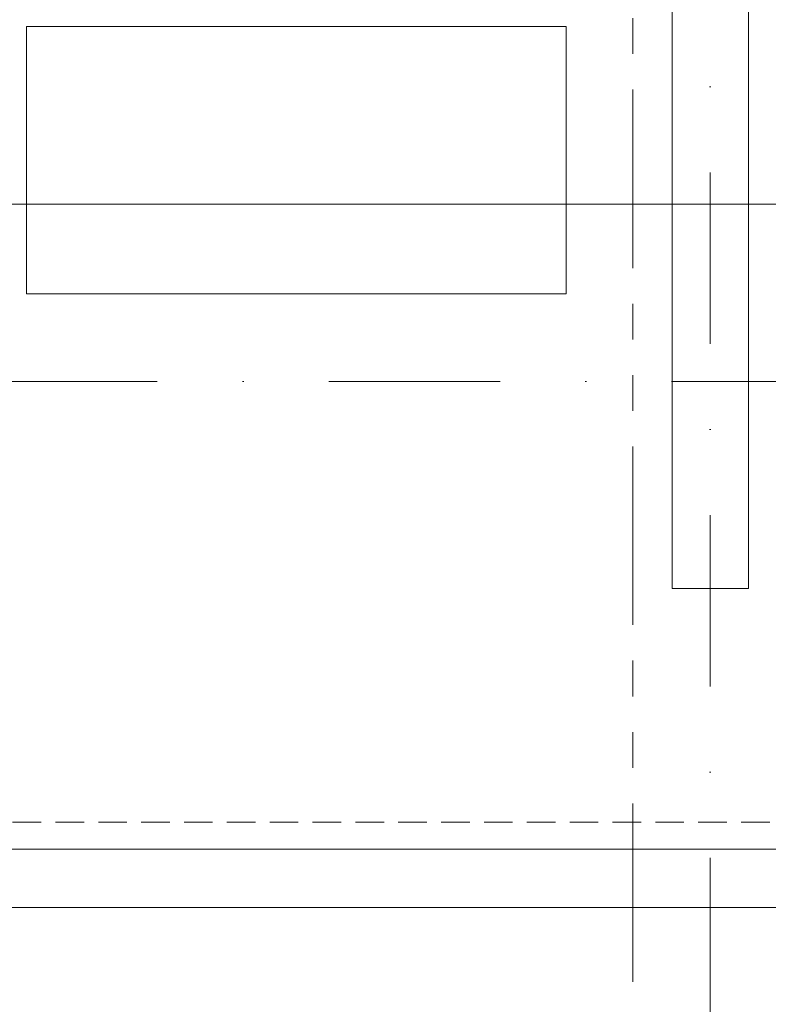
# Model space of a CAD drawing. Header units: millimetres. Extents: x -15830 to 4680139, y -28864 to 2281735.
# Tile 459 of 577: x 326944 to 328608, y 242898 to 245088. Entities that reach past the tile are written whole.
import ezdxf

# ---------------------------------------------------------------- set-up
doc = ezdxf.new("R2010")
doc.units = ezdxf.units.MM
for name, pattern in [('CENTERX2', [101.6, 63.5, -12.7, 12.7, -12.7]), ('DASHDOT', [25.4, 12.7, -6.35, 0, -6.35]), ('DASHED', [19.05, 12.7, -6.35]), ('HIDDEN', [9.525, 6.35, -3.175]), ('PHANTOM2', [31.75, 15.875, -3.175, 3.175, -3.175, 3.175, -3.175])]:
    doc.linetypes.add(name, pattern=pattern)
for name, color, linetype, lineweight in [('A99_FVE', 30, 'Continuous', 5), ('A99_N_kce-pod', 7, 'DASHED', 20), ('A99_N_koty-200', 5, 'Continuous', 5), ('A99_N_koty-200 @ 1', 5, 'Continuous', 5), ('A99_N_koty-200 @ 10', 5, 'Continuous', 5), ('A99_N_koty-200 @ 100', 5, 'Continuous', 5), ('A99_N_koty-200 @ 200', 5, 'Continuous', 5), ('A99_N_koty-200 @ 250 (1)', 5, 'Continuous', 5), ('A99_N_koty-200 @ 250 (2)', 5, 'Continuous', 5), ('A99_N_koty-200 @ 400', 5, 'Continuous', 5), ('A99_S_kce-demolice', 30, 'Continuous', 20), ('A99_S_kce-pohl', 7, 'Continuous', 5), ('A99_S_osy', 1, 'CENTERX2', 5)]:
    doc.layers.add(name, color=color, linetype=linetype, lineweight=lineweight)
doc.styles.add('A99_kota', font='isocpeur.ttf', dxfattribs={"height": 2})
doc.dimstyles.new('A99_kota_200 new', dxfattribs={"dimscale": 200, "dimtxt": 2, "dimasz": 1.2, "dimexe": 0.5, "dimexo": 1.5, "dimgap": 0.3, "dimtad": 1, "dimdec": 0, "dimzin": 3, "dimdsep": 46, "dimtxsty": 'A99_kota', "dimblk": 'ARCHTICK', "dimcen": 2.5, "dimazin": 2, "dimtfac": 0.75, "dimtdec": 0, "dimtmove": 2, "dimatfit": 0, "dimfxl": 0, "dimtolj": 1, "dimtzin": 0, "dimlwd": 5, "dimlwe": 5, "dimarcsym": 0})

# ---------------------------------------------------------------- blocks, each defined once
blk = doc.blocks.new('_ArchTick')
at = {"color": 0, "linetype": 'ByBlock', "const_width": 0.15}
blk.add_lwpolyline([(-0.5, -0.5), (0.5, 0.5)], dxfattribs=at)
blk = doc.blocks.new('*D230')
at = {"layer": 'A99_N_koty-200', "color": 0, "linetype": 'Continuous', "lineweight": 5, "ltscale": 10, "transparency": 16777216}
for p, q in [((328479, 241208.3), (328479, 240758.3)), ((334479, 241208.3), (334479, 240758.3)), ((334479, 240808.3), (328479, 240808.3))]:
    blk.add_line(p, q, dxfattribs=at)
at = {"layer": 'Defpoints', "color": 0, "linetype": 'Continuous', "ltscale": 10, "transparency": 16777216}
for p in [(328479, 243683.3), (334479, 243683.3), (328479, 240808.3)]:
    blk.add_point(p, dxfattribs=at)
at = {"layer": 'A99_N_koty-200', "color": 0, "linetype": 'Continuous', "lineweight": 5, "ltscale": 10, "transparency": 16777216, "xscale": 120, "yscale": 120, "zscale": 120, "rotation": 180}
blk.add_blockref('_ArchTick', (328479, 240808.3), dxfattribs=at)
at = {"layer": 'A99_N_koty-200', "color": 0, "linetype": 'Continuous', "lineweight": 5, "ltscale": 10, "transparency": 16777216, "xscale": 120, "yscale": 120, "zscale": 120}
blk.add_blockref('_ArchTick', (334479, 240808.3), dxfattribs=at)
at = {"layer": 'A99_N_koty-200', "color": 0, "linetype": 'Continuous', "ltscale": 10, "transparency": 16777216, "insert": (331479, 240938.3), "char_height": 200, "attachment_point": 5, "style": 'A99_kota'}
blk.add_mtext('\\A1;6000', dxfattribs=at)
blk = doc.blocks.new('*D231')
at = {"layer": 'A99_N_koty-200', "color": 0, "linetype": 'Continuous', "lineweight": 5, "ltscale": 10, "transparency": 16777216}
for p, q in [((328479, 241608.3), (328479, 240708.3)), ((334479, 241608.3), (334479, 240708.3)), ((334479, 240808.3), (328479, 240808.3))]:
    blk.add_line(p, q, dxfattribs=at)
at = {"layer": 'Defpoints', "color": 0, "linetype": 'Continuous', "ltscale": 10, "transparency": 16777216}
for p in [(328479, 243683.3), (334479, 243683.3), (328479, 240808.3)]:
    blk.add_point(p, dxfattribs=at)
at = {"layer": 'A99_N_koty-200', "color": 0, "linetype": 'Continuous', "lineweight": 5, "ltscale": 10, "transparency": 16777216, "xscale": 240, "yscale": 240, "zscale": 240, "rotation": 180}
blk.add_blockref('_ArchTick', (328479, 240808.3), dxfattribs=at)
at = {"layer": 'A99_N_koty-200', "color": 0, "linetype": 'Continuous', "lineweight": 5, "ltscale": 10, "transparency": 16777216, "xscale": 240, "yscale": 240, "zscale": 240}
blk.add_blockref('_ArchTick', (334479, 240808.3), dxfattribs=at)
at = {"layer": 'A99_N_koty-200', "color": 0, "linetype": 'Continuous', "ltscale": 10, "transparency": 16777216, "insert": (331479, 241068.3), "char_height": 400, "attachment_point": 5, "style": 'A99_kota'}
blk.add_mtext('\\A1;6000', dxfattribs=at)
blk = doc.blocks.new('*D232')
at = {"layer": 'A99_N_koty-200', "color": 0, "linetype": 'Continuous', "lineweight": 5, "ltscale": 10, "transparency": 16777216}
for p, q in [((328479, 240812.3), (328479, 240807.8)), ((334479, 240812.3), (334479, 240807.8)), ((334479, 240808.3), (328479, 240808.3))]:
    blk.add_line(p, q, dxfattribs=at)
at = {"layer": 'Defpoints', "color": 0, "linetype": 'Continuous', "ltscale": 10, "transparency": 16777216}
for p in [(328479, 243683.3), (334479, 243683.3), (328479, 240808.3)]:
    blk.add_point(p, dxfattribs=at)
at = {"layer": 'A99_N_koty-200', "color": 0, "linetype": 'Continuous', "lineweight": 5, "ltscale": 10, "transparency": 16777216, "xscale": 1.2, "yscale": 1.2, "zscale": 1.2, "rotation": 180}
blk.add_blockref('_ArchTick', (328479, 240808.3), dxfattribs=at)
at = {"layer": 'A99_N_koty-200', "color": 0, "linetype": 'Continuous', "lineweight": 5, "ltscale": 10, "transparency": 16777216, "xscale": 1.2, "yscale": 1.2, "zscale": 1.2}
blk.add_blockref('_ArchTick', (334479, 240808.3), dxfattribs=at)
at = {"layer": 'A99_N_koty-200', "color": 0, "linetype": 'Continuous', "ltscale": 10, "transparency": 16777216, "insert": (331479, 240809.6), "char_height": 2, "attachment_point": 5, "style": 'A99_kota'}
blk.add_mtext('\\A1;6000', dxfattribs=at)
blk = doc.blocks.new('*D233')
at = {"layer": 'A99_N_koty-200', "color": 0, "linetype": 'Continuous', "lineweight": 5, "ltscale": 10, "transparency": 16777216}
for p, q in [((328479, 242408.3), (328479, 240608.3)), ((334479, 242408.3), (334479, 240608.3)), ((334479, 240808.3), (328479, 240808.3))]:
    blk.add_line(p, q, dxfattribs=at)
at = {"layer": 'Defpoints', "color": 0, "linetype": 'Continuous', "ltscale": 10, "transparency": 16777216}
for p in [(328479, 243683.3), (334479, 243683.3), (328479, 240808.3)]:
    blk.add_point(p, dxfattribs=at)
at = {"layer": 'A99_N_koty-200', "color": 0, "linetype": 'Continuous', "lineweight": 5, "ltscale": 10, "transparency": 16777216, "xscale": 480, "yscale": 480, "zscale": 480, "rotation": 180}
blk.add_blockref('_ArchTick', (328479, 240808.3), dxfattribs=at)
at = {"layer": 'A99_N_koty-200', "color": 0, "linetype": 'Continuous', "lineweight": 5, "ltscale": 10, "transparency": 16777216, "xscale": 480, "yscale": 480, "zscale": 480}
blk.add_blockref('_ArchTick', (334479, 240808.3), dxfattribs=at)
at = {"layer": 'A99_N_koty-200', "color": 0, "linetype": 'Continuous', "ltscale": 10, "transparency": 16777216, "insert": (331479, 241328.3), "char_height": 800, "attachment_point": 5, "style": 'A99_kota'}
blk.add_mtext('\\A1;6000', dxfattribs=at)
blk = doc.blocks.new('*D234')
at = {"layer": 'A99_N_koty-200', "color": 0, "linetype": 'Continuous', "lineweight": 5, "ltscale": 10, "transparency": 16777216}
for p, q in [((328479, 240848.3), (328479, 240803.3)), ((334479, 240848.3), (334479, 240803.3)), ((334479, 240808.3), (328479, 240808.3))]:
    blk.add_line(p, q, dxfattribs=at)
at = {"layer": 'Defpoints', "color": 0, "linetype": 'Continuous', "ltscale": 10, "transparency": 16777216}
for p in [(328479, 243683.3), (334479, 243683.3), (328479, 240808.3)]:
    blk.add_point(p, dxfattribs=at)
at = {"layer": 'A99_N_koty-200', "color": 0, "linetype": 'Continuous', "lineweight": 5, "ltscale": 10, "transparency": 16777216, "xscale": 12, "yscale": 12, "zscale": 12, "rotation": 180}
blk.add_blockref('_ArchTick', (328479, 240808.3), dxfattribs=at)
at = {"layer": 'A99_N_koty-200', "color": 0, "linetype": 'Continuous', "lineweight": 5, "ltscale": 10, "transparency": 16777216, "xscale": 12, "yscale": 12, "zscale": 12}
blk.add_blockref('_ArchTick', (334479, 240808.3), dxfattribs=at)
at = {"layer": 'A99_N_koty-200', "color": 0, "linetype": 'Continuous', "ltscale": 10, "transparency": 16777216, "insert": (331479, 240821.3), "char_height": 20, "attachment_point": 5, "style": 'A99_kota'}
blk.add_mtext('\\A1;6000', dxfattribs=at)
blk = doc.blocks.new('*D235')
at = {"layer": 'A99_N_koty-200', "color": 0, "linetype": 'Continuous', "lineweight": 5, "ltscale": 10, "transparency": 16777216}
for p, q in [((328479, 241808.3), (328479, 240683.3)), ((334479, 241808.3), (334479, 240683.3)), ((334479, 240808.3), (328479, 240808.3))]:
    blk.add_line(p, q, dxfattribs=at)
at = {"layer": 'Defpoints', "color": 0, "linetype": 'Continuous', "ltscale": 10, "transparency": 16777216}
for p in [(328479, 243683.3), (334479, 243683.3), (328479, 240808.3)]:
    blk.add_point(p, dxfattribs=at)
at = {"layer": 'A99_N_koty-200', "color": 0, "linetype": 'Continuous', "lineweight": 5, "ltscale": 10, "transparency": 16777216, "xscale": 300, "yscale": 300, "zscale": 300, "rotation": 180}
blk.add_blockref('_ArchTick', (328479, 240808.3), dxfattribs=at)
at = {"layer": 'A99_N_koty-200', "color": 0, "linetype": 'Continuous', "lineweight": 5, "ltscale": 10, "transparency": 16777216, "xscale": 300, "yscale": 300, "zscale": 300}
blk.add_blockref('_ArchTick', (334479, 240808.3), dxfattribs=at)
at = {"layer": 'A99_N_koty-200', "color": 0, "linetype": 'Continuous', "ltscale": 10, "transparency": 16777216, "insert": (331479, 241133.3), "char_height": 500, "attachment_point": 5, "style": 'A99_kota'}
blk.add_mtext('\\A1;6000', dxfattribs=at)
blk = doc.blocks.new('*D236')
at = {"layer": 'A99_N_koty-200', "color": 0, "linetype": 'Continuous', "lineweight": 5, "ltscale": 10, "transparency": 16777216}
for p, q in [((328479, 241808.3), (328479, 240683.3)), ((334479, 241808.3), (334479, 240683.3)), ((334479, 240808.3), (328479, 240808.3))]:
    blk.add_line(p, q, dxfattribs=at)
at = {"layer": 'Defpoints', "color": 0, "linetype": 'Continuous', "ltscale": 10, "transparency": 16777216}
for p in [(328479, 243683.3), (334479, 243683.3), (328479, 240808.3)]:
    blk.add_point(p, dxfattribs=at)
at = {"layer": 'A99_N_koty-200', "color": 0, "linetype": 'Continuous', "lineweight": 5, "ltscale": 10, "transparency": 16777216, "xscale": 300, "yscale": 300, "zscale": 300, "rotation": 180}
blk.add_blockref('_ArchTick', (328479, 240808.3), dxfattribs=at)
at = {"layer": 'A99_N_koty-200', "color": 0, "linetype": 'Continuous', "lineweight": 5, "ltscale": 10, "transparency": 16777216, "xscale": 300, "yscale": 300, "zscale": 300}
blk.add_blockref('_ArchTick', (334479, 240808.3), dxfattribs=at)
at = {"layer": 'A99_N_koty-200', "color": 0, "linetype": 'Continuous', "ltscale": 10, "transparency": 16777216, "insert": (331479, 241133.3), "char_height": 500, "attachment_point": 5, "style": 'A99_kota'}
blk.add_mtext('\\A1;6000', dxfattribs=at)
blk = doc.blocks.new('*D237')
at = {"layer": 'A99_N_koty-200', "color": 0, "linetype": 'Continuous', "lineweight": 5, "ltscale": 10, "transparency": 16777216}
for p, q in [((316479, 241208.3), (316479, 240758.3)), ((328479, 241208.3), (328479, 240758.3)), ((328479, 240808.3), (316479, 240808.3))]:
    blk.add_line(p, q, dxfattribs=at)
at = {"layer": 'Defpoints', "color": 0, "linetype": 'Continuous', "ltscale": 10, "transparency": 16777216}
for p in [(316479, 243683.3), (328479, 243683.3), (316479, 240808.3)]:
    blk.add_point(p, dxfattribs=at)
at = {"layer": 'A99_N_koty-200', "color": 0, "linetype": 'Continuous', "lineweight": 5, "ltscale": 10, "transparency": 16777216, "xscale": 120, "yscale": 120, "zscale": 120, "rotation": 180}
blk.add_blockref('_ArchTick', (316479, 240808.3), dxfattribs=at)
at = {"layer": 'A99_N_koty-200', "color": 0, "linetype": 'Continuous', "lineweight": 5, "ltscale": 10, "transparency": 16777216, "xscale": 120, "yscale": 120, "zscale": 120}
blk.add_blockref('_ArchTick', (328479, 240808.3), dxfattribs=at)
at = {"layer": 'A99_N_koty-200', "color": 0, "linetype": 'Continuous', "ltscale": 10, "transparency": 16777216, "insert": (322479, 240938.3), "char_height": 200, "attachment_point": 5, "style": 'A99_kota'}
blk.add_mtext('\\A1;12000', dxfattribs=at)
blk = doc.blocks.new('*D238')
at = {"layer": 'A99_N_koty-200', "color": 0, "linetype": 'Continuous', "lineweight": 5, "ltscale": 10, "transparency": 16777216}
for p, q in [((316479, 241608.3), (316479, 240708.3)), ((328479, 241608.3), (328479, 240708.3)), ((328479, 240808.3), (316479, 240808.3))]:
    blk.add_line(p, q, dxfattribs=at)
at = {"layer": 'Defpoints', "color": 0, "linetype": 'Continuous', "ltscale": 10, "transparency": 16777216}
for p in [(316479, 243683.3), (328479, 243683.3), (316479, 240808.3)]:
    blk.add_point(p, dxfattribs=at)
at = {"layer": 'A99_N_koty-200', "color": 0, "linetype": 'Continuous', "lineweight": 5, "ltscale": 10, "transparency": 16777216, "xscale": 240, "yscale": 240, "zscale": 240, "rotation": 180}
blk.add_blockref('_ArchTick', (316479, 240808.3), dxfattribs=at)
at = {"layer": 'A99_N_koty-200', "color": 0, "linetype": 'Continuous', "lineweight": 5, "ltscale": 10, "transparency": 16777216, "xscale": 240, "yscale": 240, "zscale": 240}
blk.add_blockref('_ArchTick', (328479, 240808.3), dxfattribs=at)
at = {"layer": 'A99_N_koty-200', "color": 0, "linetype": 'Continuous', "ltscale": 10, "transparency": 16777216, "insert": (322479, 241068.3), "char_height": 400, "attachment_point": 5, "style": 'A99_kota'}
blk.add_mtext('\\A1;12000', dxfattribs=at)
blk = doc.blocks.new('*D239')
at = {"layer": 'A99_N_koty-200', "color": 0, "linetype": 'Continuous', "lineweight": 5, "ltscale": 10, "transparency": 16777216}
for p, q in [((316479, 240812.3), (316479, 240807.8)), ((328479, 240812.3), (328479, 240807.8)), ((328479, 240808.3), (316479, 240808.3))]:
    blk.add_line(p, q, dxfattribs=at)
at = {"layer": 'Defpoints', "color": 0, "linetype": 'Continuous', "ltscale": 10, "transparency": 16777216}
for p in [(316479, 243683.3), (328479, 243683.3), (316479, 240808.3)]:
    blk.add_point(p, dxfattribs=at)
at = {"layer": 'A99_N_koty-200', "color": 0, "linetype": 'Continuous', "lineweight": 5, "ltscale": 10, "transparency": 16777216, "xscale": 1.2, "yscale": 1.2, "zscale": 1.2, "rotation": 180}
blk.add_blockref('_ArchTick', (316479, 240808.3), dxfattribs=at)
at = {"layer": 'A99_N_koty-200', "color": 0, "linetype": 'Continuous', "lineweight": 5, "ltscale": 10, "transparency": 16777216, "xscale": 1.2, "yscale": 1.2, "zscale": 1.2}
blk.add_blockref('_ArchTick', (328479, 240808.3), dxfattribs=at)
at = {"layer": 'A99_N_koty-200', "color": 0, "linetype": 'Continuous', "ltscale": 10, "transparency": 16777216, "insert": (322479, 240809.6), "char_height": 2, "attachment_point": 5, "style": 'A99_kota'}
blk.add_mtext('\\A1;12000', dxfattribs=at)
blk = doc.blocks.new('*D240')
at = {"layer": 'A99_N_koty-200', "color": 0, "linetype": 'Continuous', "lineweight": 5, "ltscale": 10, "transparency": 16777216}
for p, q in [((316479, 242408.3), (316479, 240608.3)), ((328479, 242408.3), (328479, 240608.3)), ((328479, 240808.3), (316479, 240808.3))]:
    blk.add_line(p, q, dxfattribs=at)
at = {"layer": 'Defpoints', "color": 0, "linetype": 'Continuous', "ltscale": 10, "transparency": 16777216}
for p in [(316479, 243683.3), (328479, 243683.3), (316479, 240808.3)]:
    blk.add_point(p, dxfattribs=at)
at = {"layer": 'A99_N_koty-200', "color": 0, "linetype": 'Continuous', "lineweight": 5, "ltscale": 10, "transparency": 16777216, "xscale": 480, "yscale": 480, "zscale": 480, "rotation": 180}
blk.add_blockref('_ArchTick', (316479, 240808.3), dxfattribs=at)
at = {"layer": 'A99_N_koty-200', "color": 0, "linetype": 'Continuous', "lineweight": 5, "ltscale": 10, "transparency": 16777216, "xscale": 480, "yscale": 480, "zscale": 480}
blk.add_blockref('_ArchTick', (328479, 240808.3), dxfattribs=at)
at = {"layer": 'A99_N_koty-200', "color": 0, "linetype": 'Continuous', "ltscale": 10, "transparency": 16777216, "insert": (322479, 241328.3), "char_height": 800, "attachment_point": 5, "style": 'A99_kota'}
blk.add_mtext('\\A1;12000', dxfattribs=at)
blk = doc.blocks.new('*D241')
at = {"layer": 'A99_N_koty-200', "color": 0, "linetype": 'Continuous', "lineweight": 5, "ltscale": 10, "transparency": 16777216}
for p, q in [((316479, 240848.3), (316479, 240803.3)), ((328479, 240848.3), (328479, 240803.3)), ((328479, 240808.3), (316479, 240808.3))]:
    blk.add_line(p, q, dxfattribs=at)
at = {"layer": 'Defpoints', "color": 0, "linetype": 'Continuous', "ltscale": 10, "transparency": 16777216}
for p in [(316479, 243683.3), (328479, 243683.3), (316479, 240808.3)]:
    blk.add_point(p, dxfattribs=at)
at = {"layer": 'A99_N_koty-200', "color": 0, "linetype": 'Continuous', "lineweight": 5, "ltscale": 10, "transparency": 16777216, "xscale": 12, "yscale": 12, "zscale": 12, "rotation": 180}
blk.add_blockref('_ArchTick', (316479, 240808.3), dxfattribs=at)
at = {"layer": 'A99_N_koty-200', "color": 0, "linetype": 'Continuous', "lineweight": 5, "ltscale": 10, "transparency": 16777216, "xscale": 12, "yscale": 12, "zscale": 12}
blk.add_blockref('_ArchTick', (328479, 240808.3), dxfattribs=at)
at = {"layer": 'A99_N_koty-200', "color": 0, "linetype": 'Continuous', "ltscale": 10, "transparency": 16777216, "insert": (322479, 240821.3), "char_height": 20, "attachment_point": 5, "style": 'A99_kota'}
blk.add_mtext('\\A1;12000', dxfattribs=at)
blk = doc.blocks.new('*D242')
at = {"layer": 'A99_N_koty-200', "color": 0, "linetype": 'Continuous', "lineweight": 5, "ltscale": 10, "transparency": 16777216}
for p, q in [((316479, 241808.3), (316479, 240683.3)), ((328479, 241808.3), (328479, 240683.3)), ((328479, 240808.3), (316479, 240808.3))]:
    blk.add_line(p, q, dxfattribs=at)
at = {"layer": 'Defpoints', "color": 0, "linetype": 'Continuous', "ltscale": 10, "transparency": 16777216}
for p in [(316479, 243683.3), (328479, 243683.3), (316479, 240808.3)]:
    blk.add_point(p, dxfattribs=at)
at = {"layer": 'A99_N_koty-200', "color": 0, "linetype": 'Continuous', "lineweight": 5, "ltscale": 10, "transparency": 16777216, "xscale": 300, "yscale": 300, "zscale": 300, "rotation": 180}
blk.add_blockref('_ArchTick', (316479, 240808.3), dxfattribs=at)
at = {"layer": 'A99_N_koty-200', "color": 0, "linetype": 'Continuous', "lineweight": 5, "ltscale": 10, "transparency": 16777216, "xscale": 300, "yscale": 300, "zscale": 300}
blk.add_blockref('_ArchTick', (328479, 240808.3), dxfattribs=at)
at = {"layer": 'A99_N_koty-200', "color": 0, "linetype": 'Continuous', "ltscale": 10, "transparency": 16777216, "insert": (322479, 241133.3), "char_height": 500, "attachment_point": 5, "style": 'A99_kota'}
blk.add_mtext('\\A1;12000', dxfattribs=at)
blk = doc.blocks.new('*D243')
at = {"layer": 'A99_N_koty-200', "color": 0, "linetype": 'Continuous', "lineweight": 5, "ltscale": 10, "transparency": 16777216}
for p, q in [((316479, 241808.3), (316479, 240683.3)), ((328479, 241808.3), (328479, 240683.3)), ((328479, 240808.3), (316479, 240808.3))]:
    blk.add_line(p, q, dxfattribs=at)
at = {"layer": 'Defpoints', "color": 0, "linetype": 'Continuous', "ltscale": 10, "transparency": 16777216}
for p in [(316479, 243683.3), (328479, 243683.3), (316479, 240808.3)]:
    blk.add_point(p, dxfattribs=at)
at = {"layer": 'A99_N_koty-200', "color": 0, "linetype": 'Continuous', "lineweight": 5, "ltscale": 10, "transparency": 16777216, "xscale": 300, "yscale": 300, "zscale": 300, "rotation": 180}
blk.add_blockref('_ArchTick', (316479, 240808.3), dxfattribs=at)
at = {"layer": 'A99_N_koty-200', "color": 0, "linetype": 'Continuous', "lineweight": 5, "ltscale": 10, "transparency": 16777216, "xscale": 300, "yscale": 300, "zscale": 300}
blk.add_blockref('_ArchTick', (328479, 240808.3), dxfattribs=at)
at = {"layer": 'A99_N_koty-200', "color": 0, "linetype": 'Continuous', "ltscale": 10, "transparency": 16777216, "insert": (322479, 241133.3), "char_height": 500, "attachment_point": 5, "style": 'A99_kota'}
blk.add_mtext('\\A1;12000', dxfattribs=at)
blk = doc.blocks.new('*D115')
at = {"layer": 'A99_N_koty-200', "color": 0, "linetype": 'Continuous', "lineweight": 5, "ltscale": 10, "transparency": 16777216}
for p, q in [((292209, 244278.3), (292209, 244728.3)), ((329424, 244278.3), (329424, 244728.3)), ((292209, 244678.3), (329424, 244678.3))]:
    blk.add_line(p, q, dxfattribs=at)
at = {"layer": 'Defpoints', "color": 0, "linetype": 'Continuous', "ltscale": 10, "transparency": 16777216}
for p in [(329424, 244678.3), (292209, 243203.3), (329424, 243203.3)]:
    blk.add_point(p, dxfattribs=at)
at = {"layer": 'A99_N_koty-200', "color": 0, "linetype": 'Continuous', "lineweight": 5, "ltscale": 10, "transparency": 16777216, "xscale": 120, "yscale": 120, "zscale": 120, "rotation": 180}
blk.add_blockref('_ArchTick', (292209, 244678.3), dxfattribs=at)
at = {"layer": 'A99_N_koty-200', "color": 0, "linetype": 'Continuous', "lineweight": 5, "ltscale": 10, "transparency": 16777216, "xscale": 120, "yscale": 120, "zscale": 120}
blk.add_blockref('_ArchTick', (329424, 244678.3), dxfattribs=at)
at = {"layer": 'A99_N_koty-200', "color": 0, "linetype": 'Continuous', "ltscale": 10, "transparency": 16777216, "insert": (310816.5, 244808.3), "char_height": 200, "attachment_point": 5, "style": 'A99_kota'}
blk.add_mtext('\\A1;37215', dxfattribs=at)
blk = doc.blocks.new('*D116')
at = {"layer": 'A99_N_koty-200', "color": 0, "linetype": 'Continuous', "lineweight": 5, "ltscale": 10, "transparency": 16777216}
for p, q in [((292209, 244674.3), (292209, 244678.8)), ((292209, 244678.3), (329424, 244678.3)), ((329424, 244674.3), (329424, 244678.8))]:
    blk.add_line(p, q, dxfattribs=at)
at = {"layer": 'Defpoints', "color": 0, "linetype": 'Continuous', "ltscale": 10, "transparency": 16777216}
for p in [(329424, 244678.3), (292209, 243203.3), (329424, 243203.3)]:
    blk.add_point(p, dxfattribs=at)
at = {"layer": 'A99_N_koty-200', "color": 0, "linetype": 'Continuous', "lineweight": 5, "ltscale": 10, "transparency": 16777216, "xscale": 1.2, "yscale": 1.2, "zscale": 1.2, "rotation": 180}
blk.add_blockref('_ArchTick', (292209, 244678.3), dxfattribs=at)
at = {"layer": 'A99_N_koty-200', "color": 0, "linetype": 'Continuous', "lineweight": 5, "ltscale": 10, "transparency": 16777216, "xscale": 1.2, "yscale": 1.2, "zscale": 1.2}
blk.add_blockref('_ArchTick', (329424, 244678.3), dxfattribs=at)
at = {"layer": 'A99_N_koty-200', "color": 0, "linetype": 'Continuous', "ltscale": 10, "transparency": 16777216, "insert": (310816.5, 244679.6), "char_height": 2, "attachment_point": 5, "style": 'A99_kota'}
blk.add_mtext('\\A1;37215', dxfattribs=at)
blk = doc.blocks.new('*D117')
at = {"layer": 'A99_N_koty-200', "color": 0, "linetype": 'Continuous', "lineweight": 5, "ltscale": 10, "transparency": 16777216}
for p, q in [((292209, 243803.3), (292209, 244878.3)), ((329424, 243803.3), (329424, 244878.3)), ((292209, 244678.3), (329424, 244678.3))]:
    blk.add_line(p, q, dxfattribs=at)
at = {"layer": 'Defpoints', "color": 0, "linetype": 'Continuous', "ltscale": 10, "transparency": 16777216}
for p in [(329424, 244678.3), (292209, 243203.3), (329424, 243203.3)]:
    blk.add_point(p, dxfattribs=at)
at = {"layer": 'A99_N_koty-200', "color": 0, "linetype": 'Continuous', "lineweight": 5, "ltscale": 10, "transparency": 16777216, "xscale": 480, "yscale": 480, "zscale": 480, "rotation": 180}
blk.add_blockref('_ArchTick', (292209, 244678.3), dxfattribs=at)
at = {"layer": 'A99_N_koty-200', "color": 0, "linetype": 'Continuous', "lineweight": 5, "ltscale": 10, "transparency": 16777216, "xscale": 480, "yscale": 480, "zscale": 480}
blk.add_blockref('_ArchTick', (329424, 244678.3), dxfattribs=at)
at = {"layer": 'A99_N_koty-200', "color": 0, "linetype": 'Continuous', "ltscale": 10, "transparency": 16777216, "insert": (310816.5, 245198.3), "char_height": 800, "attachment_point": 5, "style": 'A99_kota'}
blk.add_mtext('\\A1;37215', dxfattribs=at)
blk = doc.blocks.new('*D118')
at = {"layer": 'A99_N_koty-200', "color": 0, "linetype": 'Continuous', "lineweight": 5, "ltscale": 10, "transparency": 16777216}
for p, q in [((292209, 244638.3), (292209, 244683.3)), ((292209, 244678.3), (329424, 244678.3)), ((329424, 244638.3), (329424, 244683.3))]:
    blk.add_line(p, q, dxfattribs=at)
at = {"layer": 'Defpoints', "color": 0, "linetype": 'Continuous', "ltscale": 10, "transparency": 16777216}
for p in [(329424, 244678.3), (292209, 243203.3), (329424, 243203.3)]:
    blk.add_point(p, dxfattribs=at)
at = {"layer": 'A99_N_koty-200', "color": 0, "linetype": 'Continuous', "lineweight": 5, "ltscale": 10, "transparency": 16777216, "xscale": 12, "yscale": 12, "zscale": 12, "rotation": 180}
blk.add_blockref('_ArchTick', (292209, 244678.3), dxfattribs=at)
at = {"layer": 'A99_N_koty-200', "color": 0, "linetype": 'Continuous', "lineweight": 5, "ltscale": 10, "transparency": 16777216, "xscale": 12, "yscale": 12, "zscale": 12}
blk.add_blockref('_ArchTick', (329424, 244678.3), dxfattribs=at)
at = {"layer": 'A99_N_koty-200', "color": 0, "linetype": 'Continuous', "ltscale": 10, "transparency": 16777216, "insert": (310816.5, 244691.3), "char_height": 20, "attachment_point": 5, "style": 'A99_kota'}
blk.add_mtext('\\A1;37215', dxfattribs=at)
blk = doc.blocks.new('*D119')
at = {"layer": 'A99_N_koty-200', "color": 0, "linetype": 'Continuous', "lineweight": 5, "ltscale": 10, "transparency": 16777216}
for p, q in [((292209, 243678.3), (292209, 244803.3)), ((329424, 243678.3), (329424, 244803.3)), ((292209, 244678.3), (329424, 244678.3))]:
    blk.add_line(p, q, dxfattribs=at)
at = {"layer": 'Defpoints', "color": 0, "linetype": 'Continuous', "ltscale": 10, "transparency": 16777216}
for p in [(329424, 244678.3), (292209, 243203.3), (329424, 243203.3)]:
    blk.add_point(p, dxfattribs=at)
at = {"layer": 'A99_N_koty-200', "color": 0, "linetype": 'Continuous', "lineweight": 5, "ltscale": 10, "transparency": 16777216, "xscale": 300, "yscale": 300, "zscale": 300, "rotation": 180}
blk.add_blockref('_ArchTick', (292209, 244678.3), dxfattribs=at)
at = {"layer": 'A99_N_koty-200', "color": 0, "linetype": 'Continuous', "lineweight": 5, "ltscale": 10, "transparency": 16777216, "xscale": 300, "yscale": 300, "zscale": 300}
blk.add_blockref('_ArchTick', (329424, 244678.3), dxfattribs=at)
at = {"layer": 'A99_N_koty-200', "color": 0, "linetype": 'Continuous', "ltscale": 10, "transparency": 16777216, "insert": (310816.5, 245003.3), "char_height": 500, "attachment_point": 5, "style": 'A99_kota'}
blk.add_mtext('\\A1;37215', dxfattribs=at)
blk = doc.blocks.new('*D120')
at = {"layer": 'A99_N_koty-200', "color": 0, "linetype": 'Continuous', "lineweight": 5, "ltscale": 10, "transparency": 16777216}
for p, q in [((292209, 243678.3), (292209, 244803.3)), ((329424, 243678.3), (329424, 244803.3)), ((292209, 244678.3), (329424, 244678.3))]:
    blk.add_line(p, q, dxfattribs=at)
at = {"layer": 'Defpoints', "color": 0, "linetype": 'Continuous', "ltscale": 10, "transparency": 16777216}
for p in [(329424, 244678.3), (292209, 243203.3), (329424, 243203.3)]:
    blk.add_point(p, dxfattribs=at)
at = {"layer": 'A99_N_koty-200', "color": 0, "linetype": 'Continuous', "lineweight": 5, "ltscale": 10, "transparency": 16777216, "xscale": 300, "yscale": 300, "zscale": 300, "rotation": 180}
blk.add_blockref('_ArchTick', (292209, 244678.3), dxfattribs=at)
at = {"layer": 'A99_N_koty-200', "color": 0, "linetype": 'Continuous', "lineweight": 5, "ltscale": 10, "transparency": 16777216, "xscale": 300, "yscale": 300, "zscale": 300}
blk.add_blockref('_ArchTick', (329424, 244678.3), dxfattribs=at)
at = {"layer": 'A99_N_koty-200', "color": 0, "linetype": 'Continuous', "ltscale": 10, "transparency": 16777216, "insert": (310816.5, 245003.3), "char_height": 500, "attachment_point": 5, "style": 'A99_kota'}
blk.add_mtext('\\A1;37215', dxfattribs=at)
blk = doc.blocks.new('*U784')
at = {"layer": 'A99_N_koty-200 @ 1', "linetype": 'Continuous', "ltscale": 10}
dim = blk.add_linear_dim(base=(328479, 240808.3), p1=(334479, 243683.3), p2=(328479, 243683.3), angle=180, dimstyle='A99_kota_200 new', override={"dimscale": 1, "dimtix": 1, "dimtofl": 1, "dimtmove": 1, "dimatfit": 1}, dxfattribs=at)
dim.commit()
dim.dimension.update_dxf_attribs({"geometry": '*D232', "text_midpoint": (331479, 240809.6)})
at = {"layer": 'A99_N_koty-200 @ 10', "linetype": 'Continuous', "ltscale": 10}
dim = blk.add_linear_dim(base=(328479, 240808.3), p1=(334479, 243683.3), p2=(328479, 243683.3), angle=180, dimstyle='A99_kota_200 new', override={"dimscale": 10, "dimtix": 1, "dimtofl": 1, "dimtmove": 1, "dimatfit": 1}, dxfattribs=at)
dim.commit()
dim.dimension.update_dxf_attribs({"geometry": '*D234', "text_midpoint": (331479, 240821.3)})
at = {"layer": 'A99_N_koty-200 @ 100', "linetype": 'Continuous', "ltscale": 10}
dim = blk.add_linear_dim(base=(328479, 240808.3), p1=(334479, 243683.3), p2=(328479, 243683.3), angle=180, dimstyle='A99_kota_200 new', override={"dimscale": 100, "dimtix": 1, "dimtofl": 1, "dimtmove": 1, "dimatfit": 1}, dxfattribs=at)
dim.commit()
dim.dimension.update_dxf_attribs({"geometry": '*D230', "text_midpoint": (331479, 240938.3)})
at = {"layer": 'A99_N_koty-200 @ 200', "linetype": 'Continuous', "ltscale": 10}
dim = blk.add_linear_dim(base=(328479, 240808.3), p1=(334479, 243683.3), p2=(328479, 243683.3), angle=180, dimstyle='A99_kota_200 new', override={"dimscale": 200, "dimtix": 1, "dimtofl": 1, "dimtmove": 1, "dimatfit": 1}, dxfattribs=at)
dim.commit()
dim.dimension.update_dxf_attribs({"geometry": '*D231', "text_midpoint": (331479, 241068.3)})
at = {"layer": 'A99_N_koty-200 @ 250 (1)', "linetype": 'Continuous', "ltscale": 10}
dim = blk.add_linear_dim(base=(328479, 240808.3), p1=(334479, 243683.3), p2=(328479, 243683.3), angle=180, dimstyle='A99_kota_200 new', override={"dimscale": 250, "dimtix": 1, "dimtofl": 1, "dimtmove": 1, "dimatfit": 1}, dxfattribs=at)
dim.commit()
dim.dimension.update_dxf_attribs({"geometry": '*D235', "text_midpoint": (331479, 241133.3)})
at = {"layer": 'A99_N_koty-200 @ 250 (2)', "linetype": 'Continuous', "ltscale": 10}
dim = blk.add_linear_dim(base=(328479, 240808.3), p1=(334479, 243683.3), p2=(328479, 243683.3), angle=180, dimstyle='A99_kota_200 new', override={"dimscale": 250, "dimtix": 1, "dimtofl": 1, "dimtmove": 1, "dimatfit": 1}, dxfattribs=at)
dim.commit()
dim.dimension.update_dxf_attribs({"geometry": '*D236', "text_midpoint": (331479, 241133.3)})
at = {"layer": 'A99_N_koty-200 @ 400', "linetype": 'Continuous', "ltscale": 10}
dim = blk.add_linear_dim(base=(328479, 240808.3), p1=(334479, 243683.3), p2=(328479, 243683.3), angle=180, dimstyle='A99_kota_200 new', override={"dimscale": 400, "dimtix": 1, "dimtofl": 1, "dimtmove": 1, "dimatfit": 1}, dxfattribs=at)
dim.commit()
dim.dimension.update_dxf_attribs({"geometry": '*D233', "text_midpoint": (331479, 241328.3)})
blk = doc.blocks.new('*U785')
at = {"layer": 'A99_N_koty-200 @ 1', "linetype": 'Continuous', "ltscale": 10}
dim = blk.add_linear_dim(base=(316479, 240808.3), p1=(328479, 243683.3), p2=(316479, 243683.3), angle=180, dimstyle='A99_kota_200 new', override={"dimscale": 1, "dimtix": 1, "dimtofl": 1, "dimtmove": 1, "dimatfit": 1}, dxfattribs=at)
dim.commit()
dim.dimension.update_dxf_attribs({"geometry": '*D239', "text_midpoint": (322479, 240809.6)})
at = {"layer": 'A99_N_koty-200 @ 10', "linetype": 'Continuous', "ltscale": 10}
dim = blk.add_linear_dim(base=(316479, 240808.3), p1=(328479, 243683.3), p2=(316479, 243683.3), angle=180, dimstyle='A99_kota_200 new', override={"dimscale": 10, "dimtix": 1, "dimtofl": 1, "dimtmove": 1, "dimatfit": 1}, dxfattribs=at)
dim.commit()
dim.dimension.update_dxf_attribs({"geometry": '*D241', "text_midpoint": (322479, 240821.3)})
at = {"layer": 'A99_N_koty-200 @ 100', "linetype": 'Continuous', "ltscale": 10}
dim = blk.add_linear_dim(base=(316479, 240808.3), p1=(328479, 243683.3), p2=(316479, 243683.3), angle=180, dimstyle='A99_kota_200 new', override={"dimscale": 100, "dimtix": 1, "dimtofl": 1, "dimtmove": 1, "dimatfit": 1}, dxfattribs=at)
dim.commit()
dim.dimension.update_dxf_attribs({"geometry": '*D237', "text_midpoint": (322479, 240938.3)})
at = {"layer": 'A99_N_koty-200 @ 200', "linetype": 'Continuous', "ltscale": 10}
dim = blk.add_linear_dim(base=(316479, 240808.3), p1=(328479, 243683.3), p2=(316479, 243683.3), angle=180, dimstyle='A99_kota_200 new', override={"dimscale": 200, "dimtix": 1, "dimtofl": 1, "dimtmove": 1, "dimatfit": 1}, dxfattribs=at)
dim.commit()
dim.dimension.update_dxf_attribs({"geometry": '*D238', "text_midpoint": (322479, 241068.3)})
at = {"layer": 'A99_N_koty-200 @ 250 (1)', "linetype": 'Continuous', "ltscale": 10}
dim = blk.add_linear_dim(base=(316479, 240808.3), p1=(328479, 243683.3), p2=(316479, 243683.3), angle=180, dimstyle='A99_kota_200 new', override={"dimscale": 250, "dimtix": 1, "dimtofl": 1, "dimtmove": 1, "dimatfit": 1}, dxfattribs=at)
dim.commit()
dim.dimension.update_dxf_attribs({"geometry": '*D242', "text_midpoint": (322479, 241133.3)})
at = {"layer": 'A99_N_koty-200 @ 250 (2)', "linetype": 'Continuous', "ltscale": 10}
dim = blk.add_linear_dim(base=(316479, 240808.3), p1=(328479, 243683.3), p2=(316479, 243683.3), angle=180, dimstyle='A99_kota_200 new', override={"dimscale": 250, "dimtix": 1, "dimtofl": 1, "dimtmove": 1, "dimatfit": 1}, dxfattribs=at)
dim.commit()
dim.dimension.update_dxf_attribs({"geometry": '*D243', "text_midpoint": (322479, 241133.3)})
at = {"layer": 'A99_N_koty-200 @ 400', "linetype": 'Continuous', "ltscale": 10}
dim = blk.add_linear_dim(base=(316479, 240808.3), p1=(328479, 243683.3), p2=(316479, 243683.3), angle=180, dimstyle='A99_kota_200 new', override={"dimscale": 400, "dimtix": 1, "dimtofl": 1, "dimtmove": 1, "dimatfit": 1}, dxfattribs=at)
dim.commit()
dim.dimension.update_dxf_attribs({"geometry": '*D240', "text_midpoint": (322479, 241328.3)})
blk = doc.blocks.new('*U830')
at = {"layer": 'A99_N_koty-200 @ 1', "linetype": 'Continuous', "ltscale": 10}
dim = blk.add_linear_dim(base=(329424, 244678.3), p1=(292209, 243203.3), p2=(329424, 243203.3), dimstyle='A99_kota_200 new', override={"dimscale": 1, "dimtix": 1, "dimtofl": 1, "dimtmove": 2, "dimatfit": 3}, dxfattribs=at)
dim.commit()
dim.dimension.update_dxf_attribs({"geometry": '*D116', "text_midpoint": (310816.5, 244679.6)})
at = {"layer": 'A99_N_koty-200 @ 10', "linetype": 'Continuous', "ltscale": 10}
dim = blk.add_linear_dim(base=(329424, 244678.3), p1=(292209, 243203.3), p2=(329424, 243203.3), dimstyle='A99_kota_200 new', override={"dimscale": 10, "dimtix": 1, "dimtofl": 1, "dimtmove": 2, "dimatfit": 3}, dxfattribs=at)
dim.commit()
dim.dimension.update_dxf_attribs({"geometry": '*D118', "text_midpoint": (310816.5, 244691.3)})
at = {"layer": 'A99_N_koty-200 @ 100', "linetype": 'Continuous', "ltscale": 10}
dim = blk.add_linear_dim(base=(329424, 244678.3), p1=(292209, 243203.3), p2=(329424, 243203.3), dimstyle='A99_kota_200 new', override={"dimscale": 100, "dimtix": 1, "dimtofl": 1, "dimtmove": 2, "dimatfit": 3}, dxfattribs=at)
dim.commit()
dim.dimension.update_dxf_attribs({"geometry": '*D115', "text_midpoint": (310816.5, 244808.3)})
at = {"layer": 'A99_N_koty-200 @ 250 (1)', "linetype": 'Continuous', "ltscale": 10}
dim = blk.add_linear_dim(base=(329424, 244678.3), p1=(292209, 243203.3), p2=(329424, 243203.3), dimstyle='A99_kota_200 new', override={"dimscale": 250, "dimtix": 1, "dimtofl": 1, "dimtmove": 2, "dimatfit": 3}, dxfattribs=at)
dim.commit()
dim.dimension.update_dxf_attribs({"geometry": '*D119', "text_midpoint": (310816.5, 245003.3)})
at = {"layer": 'A99_N_koty-200 @ 250 (2)', "linetype": 'Continuous', "ltscale": 10}
dim = blk.add_linear_dim(base=(329424, 244678.3), p1=(292209, 243203.3), p2=(329424, 243203.3), dimstyle='A99_kota_200 new', override={"dimscale": 250, "dimtix": 1, "dimtofl": 1, "dimtmove": 2, "dimatfit": 3}, dxfattribs=at)
dim.commit()
dim.dimension.update_dxf_attribs({"geometry": '*D120', "text_midpoint": (310816.5, 245003.3)})
at = {"layer": 'A99_N_koty-200 @ 400', "linetype": 'Continuous', "ltscale": 10}
dim = blk.add_linear_dim(base=(329424, 244678.3), p1=(292209, 243203.3), p2=(329424, 243203.3), dimstyle='A99_kota_200 new', override={"dimscale": 400, "dimtix": 1, "dimtofl": 1, "dimtmove": 2, "dimatfit": 3}, dxfattribs=at)
dim.commit()
dim.dimension.update_dxf_attribs({"geometry": '*D117', "text_midpoint": (310816.5, 245198.3)})

msp = doc.modelspace()

# ---------------------------------------------------------------- linework, layer by layer
at = {"layer": 'A99_FVE', "linetype": 'Continuous', "lineweight": 15, "ltscale": 2}
msp.add_lwpolyline([(328393.95, 249588.252), (328563.95, 249588.252), (328563.95, 243823.252), (328393.95, 243823.252)], close=True, dxfattribs=at)
at = {"layer": 'A99_FVE', "lineweight": 5, "ltscale": 2}
msp.add_lwpolyline([(328158.95, 244478.252), (328158.95, 245073.252), (326958.95, 245073.252), (326958.95, 244478.252)], close=True, dxfattribs=at)
at = {"layer": 'A99_N_kce-pod', "linetype": 'HIDDEN', "lineweight": 5, "ltscale": 10}
msp.add_lwpolyline([(352804.496, 243303.252), (213328.95, 243303.252)], dxfattribs=at)
at = {"layer": 'A99_S_kce-demolice', "linetype": 'PHANTOM2', "lineweight": 9, "ltscale": 25}
msp.add_lwpolyline([(328306.45, 242948.252), (328306.45, 277273.252)], dxfattribs=at)
at = {"layer": 'A99_S_kce-pohl', "linetype": 'Continuous', "ltscale": 25}
msp.add_lwpolyline([(221258.95, 268723.252), (213328.95, 268723.252), (213328.95, 243243.252), (352804.496, 243243.252), (352804.496, 270633.252)], dxfattribs=at)
at = {"layer": 'A99_S_kce-pohl', "linetype": 'Continuous'}
msp.add_lwpolyline([(352804.496, 243113.252), (213328.95, 243113.252)], dxfattribs=at)
at = {"layer": 'A99_S_osy', "linetype": 'DASHDOT', "lineweight": 5, "ltscale": 30}
for points in [[(328478.95, 344583.252), (328478.95, 241173.252)], [(366878.95, 244283.252), (211283.95, 244283.252)]]:
    msp.add_lwpolyline(points, dxfattribs=at)

# ---------------------------------------------------------------- block references
at = {"layer": 'A99_N_koty-200'}
for name in ['*U830', '*U785', '*U784']:
    msp.add_blockref(name, (0, 0), dxfattribs=at)

doc.saveas('drawing.dxf')
